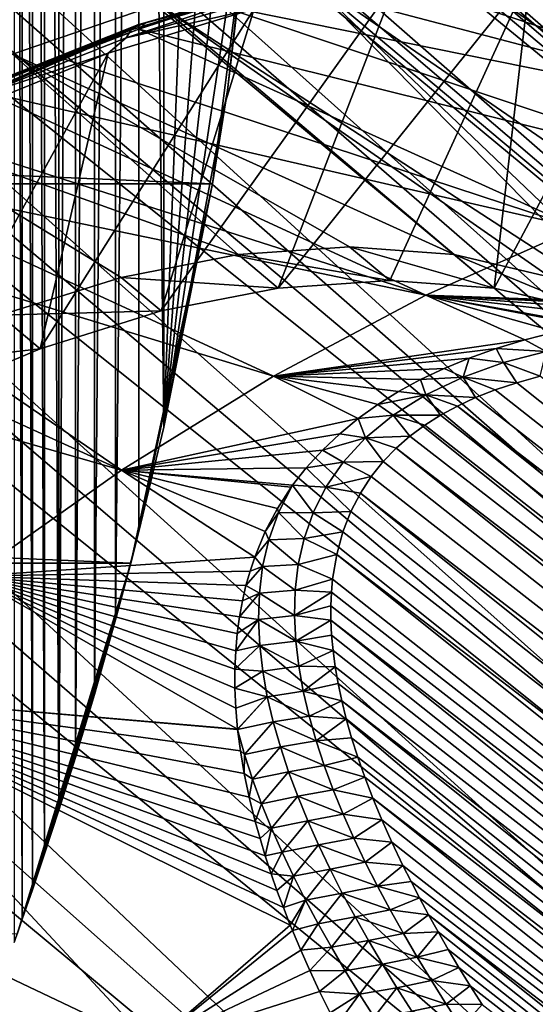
# Model space of a CAD drawing. Header units: metres. Extents: x -82 to 82, y -313 to 40.
# Tile 345 of 405: x 37.74 to 42.25, y -13.94 to -5.32. Entities that reach past the tile are written whole.
import ezdxf

# ---------------------------------------------------------------- set-up
doc = ezdxf.new("R2010")
doc.units = ezdxf.units.M
doc.layers.add('solid_505278_SW0001_CCC', color=7, linetype='CONTINUOUS')

msp = doc.modelspace()

# ---------------------------------------------------------------- linework, layer by layer
at = {"layer": 'solid_505278_SW0001_CCC'}
for points in [[(37.689121, 13.39889, -275.372955), (37.688934, -13.399416, -275.372437), (37.760895, -13.195253, -275.548218)], [(37.689121, 13.39889, -275.372955), (37.760895, -13.195253, -275.548218), (37.76104, 13.194847, -275.548523)], [(37.76104, 13.194847, -275.548523), (37.760895, -13.195253, -275.548218), (37.849483, -12.938962, -275.729767)], [(37.76104, 13.194847, -275.548523), (37.849483, -12.938962, -275.729767), (37.849556, 12.938745, -275.729919)], [(37.849556, 12.938745, -275.729919), (37.849483, -12.938962, -275.729767), (37.955765, -12.623783, -275.914185)], [(37.849556, 12.938745, -275.729919), (37.955765, -12.623783, -275.914185), (37.955776, 12.623744, -275.914215)], [(37.955776, 12.623744, -275.914215), (37.955765, -12.623783, -275.914185), (38.081013, -12.240769, -276.09903)], [(37.955776, 12.623744, -275.914215), (38.081013, -12.240769, -276.09903), (38.080963, 12.240931, -276.098969)], [(38.080963, 12.240931, -276.098969), (38.081013, -12.240769, -276.09903), (38.226086, 11.779909, -276.281433)], [(24.394852, 11.828752, 22.155525), (24.395313, 11.838113, 22.609262), (46.085339, -6.391057, 41.571404)], [(24.410315, 11.79554, 21.744139), (24.394852, 11.828752, 22.155525), (46.085339, -6.391057, 41.571404)], [(24.395313, 11.838113, 22.609262), (24.414707, 11.819185, 23.116474), (46.085339, -6.391057, 41.571404)], [(24.414707, 11.819185, 23.116474), (24.457344, 11.765347, 23.691967), (46.085339, -6.391057, 41.571404)], [(24.410315, 11.79554, 21.744139), (46.085339, -6.391057, 41.571404), (46.701576, -7.144948, 40.205154)], [(24.439697, 11.741335, 21.366631), (24.410315, 11.79554, 21.744139), (46.701576, -7.144948, 40.205154)], [(24.481678, 11.667856, 21.016287), (24.439697, 11.741335, 21.366631), (46.701576, -7.144948, 40.205154)], [(24.457344, 11.765347, 23.691967), (45.347614, -5.772033, 42.946751), (46.085339, -6.391057, 41.571404)], [(24.457344, 11.765347, 23.691967), (24.52927, 11.666902, 24.35533), (45.347614, -5.772033, 42.946751)], [(38.226086, 11.779909, -276.281433), (38.081013, -12.240769, -276.09903), (38.226181, -11.779599, -276.281555)], [(38.226086, 11.779909, -276.281433), (38.226181, -11.779599, -276.281555), (38.391476, 11.229179, -276.458557)], [(24.535494, 11.575875, 20.687429), (24.481678, 11.667856, 21.016287), (46.701576, -7.144948, 40.205154)], [(24.52927, 11.666902, 24.35533), (24.578323, 11.597232, 24.726034), (45.347614, -5.772033, 42.946751)], [(24.60091, 11.465295, 20.375366), (24.535494, 11.575875, 20.687429), (46.701576, -7.144948, 40.205154)], [(24.578323, 11.597232, 24.726034), (24.637506, 11.511533, 25.12558), (45.347614, -5.772033, 42.946751)], [(24.67816, 11.335218, 20.0762), (24.60091, 11.465295, 20.375366), (46.701576, -7.144948, 40.205154)], [(24.637506, 11.511533, 25.12558), (24.707153, 11.408542, 25.554943), (45.347614, -5.772033, 42.946751)], [(24.707153, 11.408542, 25.554943), (24.788658, 11.285902, 26.016899), (45.347614, -5.772033, 42.946751)], [(24.767889, 11.183995, 19.78668), (24.67816, 11.335218, 20.0762), (46.701576, -7.144948, 40.205154)], [(24.788658, 11.285902, 26.016899), (44.498169, -5.296072, 44.312996), (45.347614, -5.772033, 42.946751)], [(38.391476, 11.229179, -276.458557), (38.226181, -11.779599, -276.281555), (38.39159, -11.228794, -276.458679)], [(38.391476, 11.229179, -276.458557), (38.39159, -11.228794, -276.458679), (38.576771, 10.575106, -276.627014)], [(24.767889, 11.183995, 19.78668), (46.701576, -7.144948, 40.205154), (47.189945, -8.025766, 38.862278)], [(24.871145, 11.009154, 19.503977), (24.767889, 11.183995, 19.78668), (47.189945, -8.025766, 38.862278)], [(24.989439, 10.807234, 19.225573), (24.871145, 11.009154, 19.503977), (47.189945, -8.025766, 38.862278)], [(25.124756, 10.573668, 18.949318), (24.989439, 10.807234, 19.225573), (47.189945, -8.025766, 38.862278)], [(25.279581, 10.30255, 18.673386), (25.124756, 10.573668, 18.949318), (47.189945, -8.025766, 38.862278)], [(38.576771, 10.575106, -276.627014), (38.39159, -11.228794, -276.458679), (38.576862, -10.574772, -276.627075)], [(38.576771, 10.575106, -276.627014), (38.576862, -10.574772, -276.627075), (38.780602, 9.801269, -276.78302)], [(25.279581, 10.30255, 18.673386), (47.189945, -8.025766, 38.862278), (47.544315, -9.022715, 37.559395)], [(25.456774, 9.98657, 18.396349), (25.279581, 10.30255, 18.673386), (47.544315, -9.022715, 37.559395)], [(25.659595, 9.616619, 18.117189), (25.456774, 9.98657, 18.396349), (47.544315, -9.022715, 37.559395)], [(38.780602, 9.801269, -276.78302), (38.576862, -10.574772, -276.627075), (38.780647, -9.801088, -276.783051)], [(38.780602, 9.801269, -276.78302), (38.780647, -9.801088, -276.783051), (39, -8.888194, -276.922638)], [(38.780602, 9.801269, -276.78302), (39, -8.888194, -276.922638), (39, 8.888194, -276.922638)], [(25.891617, 9.181572, 17.835571), (25.659595, 9.616619, 18.117189), (47.544315, -9.022715, 37.559395)], [(26.15575, 8.669367, 17.552582), (25.891617, 9.181572, 17.835571), (47.544315, -9.022715, 37.559395)], [(39, 8.888194, -276.922638), (39, -8.888194, -276.922638), (39.556194, 5.942004, -277.243774)], [(26.15575, 8.669367, 17.552582), (47.544315, -9.022715, 37.559395), (47.760555, -10.123828, 36.312004)], [(26.300962, 8.379543, 17.411055), (26.15575, 8.669367, 17.552582), (47.760555, -10.123828, 36.312004)], [(26.454424, 8.065916, 17.269989), (26.300962, 8.379543, 17.411055), (47.760555, -10.123828, 36.312004)], [(26.985798, 6.921721, 16.846071), (26.454424, 8.065916, 17.269989), (47.760555, -10.123828, 36.312004)], [(26.985798, 6.921721, 16.846071), (47.760555, -10.123828, 36.312004), (47.836273, -11.31734, 35.13353)], [(27.283859, 6.233441, 16.643774), (26.985798, 6.921721, 16.846071), (47.836273, -11.31734, 35.13353)], [(27.595715, 5.468932, 16.453922), (27.283859, 6.233441, 16.643774), (47.836273, -11.31734, 35.13353)], [(39.556194, 5.942004, -277.243774), (39, -8.888194, -276.922638), (39.889149, 2.975879, -277.436005)], [(27.595715, 5.468932, 16.453922), (47.836273, -11.31734, 35.13353), (47.770496, -12.587506, 34.039482)], [(27.911987, 4.637062, 16.281347), (27.595715, 5.468932, 16.453922), (47.770496, -12.587506, 34.039482)], [(28.222618, 3.750294, 16.129787), (27.911987, 4.637062, 16.281347), (47.770496, -12.587506, 34.039482)], [(28.222618, 3.750294, 16.129787), (47.770496, -12.587506, 34.039482), (47.563908, -13.921329, 33.041054)], [(28.51807, 2.823175, 16.001656), (28.222618, 3.750294, 16.129787), (47.563908, -13.921329, 33.041054)], [(39.889149, 2.975879, -277.436005), (39, -8.888194, -276.922638), (40, -0.000021, -277.5)], [(28.79056, 1.869739, 15.897965), (28.51807, 2.823175, 16.001656), (47.563908, -13.921329, 33.041054)], [(28.250917, 2.587697, 42.451839), (37.674995, -5.623546, 51.4771), (38.952679, -5.188478, 50.478672)], [(29.034403, 0.902156, 15.818645), (28.79056, 1.869739, 15.897965), (47.563908, -13.921329, 33.041054)], [(29.034403, 0.902156, 15.818645), (47.563908, -13.921329, 33.041054), (47.219147, -15.301506, 32.15123)], [(29.245899, -0.069773, 15.762937), (29.034403, 0.902156, 15.818645), (47.219147, -15.301506, 32.15123)], [(29.422947, -1.03851, 15.729739), (29.245899, -0.069773, 15.762937), (47.219147, -15.301506, 32.15123)], [(40, -0.000021, -277.5), (39, -8.888194, -276.922638), (39.889145, -2.975907, -277.436005)], [(29.422947, -1.03851, 15.729739), (47.219147, -15.301506, 32.15123), (46.740112, -16.712803, 31.379744)], [(29.564625, -1.998411, 15.717842), (29.422947, -1.03851, 15.729739), (46.740112, -16.712803, 31.379744)], [(29.670839, -2.945314, 15.726066), (29.564625, -1.998411, 15.717842), (46.740112, -16.712803, 31.379744)], [(29.670839, -2.945314, 15.726066), (46.740112, -16.712803, 31.379744), (46.132221, -18.138931, 30.735613)], [(29.742064, -3.876193, 15.753331), (29.670839, -2.945314, 15.726066), (46.132221, -18.138931, 30.735613)], [(39.889145, -2.975907, -277.436005), (39, -8.888194, -276.922638), (39.556194, -5.942018, -277.243774)], [(39.889145, -2.975907, -277.436005), (39.556194, -5.942018, -277.243774), (39.855892, -3.392345, -279.5)], [(39.424614, -6.760169, -279.5), (-39.424614, -6.760169, -279.5), (-39.855892, -3.392345, -279.5)], [(39.855892, -3.392345, -279.5), (39.424614, -6.760169, -279.5), (-39.855892, -3.392345, -279.5)], [(39.556194, -5.942018, -277.243774), (39.424614, -6.760169, -279.5), (39.855892, -3.392345, -279.5)], [(29.779133, -4.78892, 15.798698), (29.742064, -3.876193, 15.753331), (46.132221, -18.138931, 30.735613)], [(46.435051, -6.148829, 54.326317), (41.984909, -4.707827, 49.124599), (41.370056, -4.768087, 49.741943)], [(41.984909, -4.707827, 49.124599), (47.619549, -6.081614, 53.092152), (42.58313, -4.68772, 48.488586)], [(46.435051, -6.148829, 54.326317), (47.619549, -6.081614, 53.092152), (41.984909, -4.707827, 49.124599)], [(29.779133, -4.78892, 15.798698), (46.132221, -18.138931, 30.735613), (45.403316, -19.561682, 30.226973)], [(29.78311, -5.681988, 15.861376), (29.779133, -4.78892, 15.798698), (45.403316, -19.561682, 30.226973)], [(47.760555, -10.123828, 36.312004), (41.380653, -4.770455, 48.206146), (40.192127, -4.903139, 49.384624)], [(46.435051, -6.148829, 54.326317), (41.370056, -4.768087, 49.741943), (40.740379, -4.868325, 50.33881)], [(47.544315, -9.022715, 37.559395), (42.50259, -4.792206, 46.958755), (41.380653, -4.770455, 48.206146)], [(47.760555, -10.123828, 36.312004), (47.544315, -9.022715, 37.559395), (41.380653, -4.770455, 48.206146)], [(43.13728, -7.906466, 43.405514), (40.192127, -4.903139, 49.384624), (38.952679, -5.188478, 50.478672)], [(45.199207, -6.349902, 55.493782), (40.740379, -4.868325, 50.33881), (40.097721, -5.008245, 50.913445)], [(47.836273, -11.31734, 35.13353), (47.760555, -10.123828, 36.312004), (40.192127, -4.903139, 49.384624)], [(43.802738, -8.362251, 42.259075), (47.836273, -11.31734, 35.13353), (40.192127, -4.903139, 49.384624)], [(43.13728, -7.906466, 43.405514), (43.802738, -8.362251, 42.259075), (40.192127, -4.903139, 49.384624)], [(45.199207, -6.349902, 55.493782), (46.435051, -6.148829, 54.326317), (40.740379, -4.868325, 50.33881)], [(40.105293, -4.97975, 50.750183), (40.030926, -4.999859, 50.65971), (38.771862, -5.368125, 51.699089)], [(38.839935, -5.349856, 51.794758), (40.105293, -4.97975, 50.750183), (38.771862, -5.368125, 51.699089)], [(38.839935, -5.349856, 51.794758), (40.097721, -5.008245, 50.913445), (40.105293, -4.97975, 50.750183)], [(38.976078, -7.872189, 48.963791), (39.78997, -5.228667, 50.500114), (41.026764, -4.995084, 49.361458)], [(39.999779, -7.6723, 48.027336), (38.976078, -7.872189, 48.963791), (41.026764, -4.995084, 49.361458)], [(39.999779, -7.6723, 48.027336), (41.026764, -4.995084, 49.361458), (42.205612, -4.91693, 48.143513)], [(40.974705, -7.605202, 47.022339), (39.999779, -7.6723, 48.027336), (42.205612, -4.91693, 48.143513)], [(41.888557, -7.671746, 45.961468), (40.974705, -7.605202, 47.022339), (42.205612, -4.91693, 48.143513)], [(41.888557, -7.671746, 45.961468), (42.205612, -4.91693, 48.143513), (43.313, -4.995083, 46.86026)], [(42.729824, -7.871087, 44.858109), (41.888557, -7.671746, 45.961468), (43.313, -4.995083, 46.86026)], [(39.965511, -5.046588, 50.572201), (39.912739, -5.117299, 50.492603), (38.670189, -5.480736, 51.518353)], [(38.714191, -5.412589, 51.605186), (39.965511, -5.046588, 50.572201), (38.670189, -5.480736, 51.518353)], [(40.030926, -4.999859, 50.65971), (39.965511, -5.046588, 50.572201), (38.714191, -5.412589, 51.605186)], [(38.771862, -5.368125, 51.699089), (40.030926, -4.999859, 50.65971), (38.714191, -5.412589, 51.605186)], [(38.839935, -5.349856, 51.794758), (39.443974, -5.187439, 51.464165), (40.097721, -5.008245, 50.913445)], [(45.199207, -6.349902, 55.493782), (40.097721, -5.008245, 50.913445), (39.443974, -5.187439, 51.464165)], [(38.670189, -5.480736, 51.518353), (39.912739, -5.117299, 50.492603), (39.78997, -5.228667, 50.500114)], [(41.537888, -7.377484, 45.640892), (38.952679, -5.188478, 50.478672), (37.674995, -5.623546, 51.4771)], [(37.916443, -8.202356, 49.819962), (38.510399, -5.614853, 51.545479), (39.78997, -5.228667, 50.500114)], [(38.976078, -7.872189, 48.963791), (37.916443, -8.202356, 49.819962), (39.78997, -5.228667, 50.500114)], [(38.670189, -5.480736, 51.518353), (39.78997, -5.228667, 50.500114), (38.510399, -5.614853, 51.545479)], [(43.922554, -6.683116, 56.584579), (39.443974, -5.187439, 51.464165), (38.781048, -5.40538, 51.989349)], [(38.839935, -5.349856, 51.794758), (38.781048, -5.40538, 51.989349), (39.443974, -5.187439, 51.464165)], [(42.379162, -7.576831, 44.537514), (43.13728, -7.906466, 43.405514), (38.952679, -5.188478, 50.478672)], [(41.537888, -7.377484, 45.640892), (42.379162, -7.576831, 44.537514), (38.952679, -5.188478, 50.478672)], [(43.922554, -6.683116, 56.584579), (45.199207, -6.349902, 55.493782), (39.443974, -5.187439, 51.464165)], [(38.714191, -5.412589, 51.605186), (38.670189, -5.480736, 51.518353), (37.399776, -5.98396, 52.446259)], [(37.434818, -5.919363, 52.539639), (38.714191, -5.412589, 51.605186), (37.399776, -5.98396, 52.446259)], [(38.771862, -5.368125, 51.699089), (38.714191, -5.412589, 51.605186), (37.434818, -5.919363, 52.539639)], [(37.484566, -5.878037, 52.639324), (38.771862, -5.368125, 51.699089), (37.434818, -5.919363, 52.539639)], [(38.839935, -5.349856, 51.794758), (38.771862, -5.368125, 51.699089), (37.484566, -5.878037, 52.639324)], [(37.546211, -5.862316, 52.739693), (38.839935, -5.349856, 51.794758), (37.484566, -5.878037, 52.639324)], [(37.546211, -5.862316, 52.739693), (38.781048, -5.40538, 51.989349), (38.839935, -5.349856, 51.794758)], [(37.546211, -5.862316, 52.739693), (38.110893, -5.661429, 52.487465), (38.781048, -5.40538, 51.989349)], [(42.61599, -7.14563, 57.589409), (38.781048, -5.40538, 51.989349), (38.110893, -5.661429, 52.487465)], [(42.61599, -7.14563, 57.589409), (43.922554, -6.683116, 56.584579), (38.781048, -5.40538, 51.989349)], [(37.399776, -5.98396, 52.446259), (38.670189, -5.480736, 51.518353), (38.510399, -5.614853, 51.545479)], [(29.755178, -6.554487, 15.940724), (29.78311, -5.681988, 15.861376), (45.403316, -19.561682, 30.226973)], [(39.64909, -7.378033, 47.706776), (37.674995, -5.623546, 51.4771), (36.375652, -6.202733, 52.36692)], [(36.834164, -8.658667, 50.585114), (37.202637, -6.14918, 52.485695), (38.510399, -5.614853, 51.545479)], [(37.916443, -8.202356, 49.819962), (36.834164, -8.658667, 50.585114), (38.510399, -5.614853, 51.545479)], [(37.399776, -5.98396, 52.446259), (38.510399, -5.614853, 51.545479), (37.202637, -6.14918, 52.485695)], [(42.61599, -7.14563, 57.589409), (38.110893, -5.661429, 52.487465), (37.435471, -5.954834, 52.95705)], [(37.546211, -5.862316, 52.739693), (37.435471, -5.954834, 52.95705), (38.110893, -5.661429, 52.487465)], [(40.62402, -7.310936, 46.701775), (41.537888, -7.377484, 45.640892), (37.674995, -5.623546, 51.4771)], [(39.64909, -7.378033, 47.706776), (40.62402, -7.310936, 46.701775), (37.674995, -5.623546, 51.4771)], [(39.556194, -5.942018, -277.243774), (39, -8.888194, -276.922638), (39.424614, -6.760169, -279.5)], [(41.290657, -7.733496, 58.499695), (37.435471, -5.954834, 52.95705), (36.756763, -6.284736, 53.396721)], [(41.290657, -7.733496, 58.499695), (42.61599, -7.14563, 57.589409), (37.435471, -5.954834, 52.95705)], [(38.625401, -7.577919, 48.643223), (39.64909, -7.378033, 47.706776), (36.375652, -6.202733, 52.36692)], [(37.565765, -7.908086, 49.499397), (38.625401, -7.577919, 48.643223), (36.375652, -6.202733, 52.36692)], [(41.290657, -7.733496, 58.499695), (36.756763, -6.284736, 53.396721), (36.076763, -6.650167, 53.805195)], [(29.696596, -7.405655, 16.03624), (29.755178, -6.554487, 15.940724), (44.560768, -20.966619, 29.859011)], [(29.755178, -6.554487, 15.940724), (45.403316, -19.561682, 30.226973), (44.560768, -20.966619, 29.859011)], [(39.957867, -8.4417, 59.307674), (36.076763, -6.650167, 53.805195), (35.397465, -7.050054, 54.181271)], [(39.957867, -8.4417, 59.307674), (41.290657, -7.733496, 58.499695), (36.076763, -6.650167, 53.805195)], [(38.70929, -10.079229, -279.5), (-38.70929, -10.079229, -279.5), (-39.424614, -6.760169, -279.5)], [(39.424614, -6.760169, -279.5), (38.70929, -10.079229, -279.5), (-39.424614, -6.760169, -279.5)], [(38.780647, -9.801088, -276.783051), (38.70929, -10.079229, -279.5), (39.424614, -6.760169, -279.5)], [(39, -8.888194, -276.922638), (38.780647, -9.801088, -276.783051), (39.424614, -6.760169, -279.5)], [(38.628986, -9.264199, 60.006451), (35.397465, -7.050054, 54.181271), (34.72086, -7.483225, 54.523846)], [(38.628986, -9.264199, 60.006451), (39.957867, -8.4417, 59.307674), (35.397465, -7.050054, 54.181271)], [(44.194042, -7.837976, 59.541061), (42.61599, -7.14563, 57.589409), (41.290657, -7.733496, 58.499695)], [(39.64909, -7.378033, 47.706776), (40.974705, -7.605202, 47.022339), (40.62402, -7.310936, 46.701775)], [(40.62402, -7.310936, 46.701775), (40.974705, -7.605202, 47.022339), (41.888557, -7.671746, 45.961468)], [(40.62402, -7.310936, 46.701775), (41.888557, -7.671746, 45.961468), (41.537888, -7.377484, 45.640892)], [(29.608728, -8.233822, 16.147308), (29.696596, -7.405655, 16.03624), (44.560768, -20.966619, 29.859011)], [(38.625401, -7.577919, 48.643223), (39.999779, -7.6723, 48.027336), (39.64909, -7.378033, 47.706776)], [(39.64909, -7.378033, 47.706776), (39.999779, -7.6723, 48.027336), (40.974705, -7.605202, 47.022339)], [(41.537888, -7.377484, 45.640892), (41.888557, -7.671746, 45.961468), (42.729824, -7.871087, 44.858109)], [(41.537888, -7.377484, 45.640892), (42.729824, -7.871087, 44.858109), (42.379162, -7.576831, 44.537514)], [(38.628986, -9.264199, 60.006451), (34.72086, -7.483225, 54.523846), (34.048935, -7.948409, 54.831913)], [(37.565765, -7.908086, 49.499397), (38.976078, -7.872189, 48.963791), (38.625401, -7.577919, 48.643223)], [(38.625401, -7.577919, 48.643223), (38.976078, -7.872189, 48.963791), (39.999779, -7.6723, 48.027336)], [(42.156956, -8.124317, 59.60239), (41.290657, -7.733496, 58.499695), (39.957867, -8.4417, 59.307674)], [(43.979908, -7.84729, 59.518757), (44.194042, -7.837976, 59.541061), (41.290657, -7.733496, 58.499695)], [(43.775288, -7.859947, 59.502659), (43.979908, -7.84729, 59.518757), (41.290657, -7.733496, 58.499695)], [(43.393017, -7.894035, 59.486881), (43.775288, -7.859947, 59.502659), (41.290657, -7.733496, 58.499695)], [(43.043568, -7.938693, 59.49115), (43.393017, -7.894035, 59.486881), (41.290657, -7.733496, 58.499695)], [(42.723591, -7.992588, 59.513145), (43.043568, -7.938693, 59.49115), (41.290657, -7.733496, 58.499695)], [(42.683903, -8.000174, 59.517086), (42.723591, -7.992588, 59.513145), (41.290657, -7.733496, 58.499695)], [(42.429203, -8.054674, 59.550713), (42.683903, -8.000174, 59.517086), (41.290657, -7.733496, 58.499695)], [(42.156956, -8.124317, 59.60239), (42.429203, -8.054674, 59.550713), (41.290657, -7.733496, 58.499695)], [(36.483467, -8.364405, 50.264565), (37.916443, -8.202356, 49.819962), (37.565765, -7.908086, 49.499397)], [(37.565765, -7.908086, 49.499397), (37.916443, -8.202356, 49.819962), (38.976078, -7.872189, 48.963791)], [(37.315357, -10.193976, 60.590061), (38.628986, -9.264199, 60.006451), (34.048935, -7.948409, 54.831913)], [(42.343822, -8.225795, 59.82402), (42.429203, -8.054674, 59.550713), (42.156956, -8.124317, 59.60239)], [(41.904495, -8.201108, 59.66729), (42.156956, -8.124317, 59.60239), (39.957867, -8.4417, 59.307674)], [(42.343822, -8.225795, 59.82402), (42.156956, -8.124317, 59.60239), (41.904495, -8.201108, 59.66729)], [(29.49267, -9.03963, 16.273617), (29.608728, -8.233822, 16.147308), (44.560768, -20.966619, 29.859011)], [(36.483467, -8.364405, 50.264565), (36.834164, -8.658667, 50.585114), (37.916443, -8.202356, 49.819962)], [(41.669716, -8.284739, 59.744614), (41.904495, -8.201108, 59.66729), (39.957867, -8.4417, 59.307674)], [(41.97073, -8.323806, 59.89452), (41.904495, -8.201108, 59.66729), (41.669716, -8.284739, 59.744614)], [(41.97073, -8.323806, 59.89452), (42.343822, -8.225795, 59.82402), (41.904495, -8.201108, 59.66729)], [(41.97073, -8.323806, 59.89452), (42.290268, -8.443016, 60.088959), (42.343822, -8.225795, 59.82402)], [(41.450245, -8.375344, 59.834156), (41.669716, -8.284739, 59.744614), (39.957867, -8.4417, 59.307674)], [(41.616219, -8.450315, 60.008987), (41.669716, -8.284739, 59.744614), (41.450245, -8.375344, 59.834156)], [(41.616219, -8.450315, 60.008987), (41.97073, -8.323806, 59.89452), (41.669716, -8.284739, 59.744614)], [(41.616219, -8.450315, 60.008987), (42.084999, -8.49941, 60.133148), (41.97073, -8.323806, 59.89452)], [(41.97073, -8.323806, 59.89452), (42.084999, -8.49941, 60.133148), (42.290268, -8.443016, 60.088959)], [(40.698685, -8.813736, 60.318764), (39.957867, -8.4417, 59.307674), (38.628986, -9.264199, 60.006451)], [(41.244671, -8.473077, 59.935913), (41.450245, -8.375344, 59.834156), (39.957867, -8.4417, 59.307674)], [(41.051598, -8.57814, 60.04985), (41.244671, -8.473077, 59.935913), (39.957867, -8.4417, 59.307674)], [(40.869892, -8.69146, 60.177212), (41.051598, -8.57814, 60.04985), (39.957867, -8.4417, 59.307674)], [(40.698685, -8.813736, 60.318764), (40.869892, -8.69146, 60.177212), (39.957867, -8.4417, 59.307674)], [(41.616219, -8.450315, 60.008987), (41.450245, -8.375344, 59.834156), (41.244671, -8.473077, 59.935913)], [(63.763363, -25.787863, 80.749901), (42.290268, -8.443016, 60.088959), (42.084999, -8.49941, 60.133148)], [(41.290535, -8.60498, 60.169025), (41.244671, -8.473077, 59.935913), (41.051598, -8.57814, 60.04985)], [(41.290535, -8.60498, 60.169025), (41.616219, -8.450315, 60.008987), (41.244671, -8.473077, 59.935913)], [(41.290535, -8.60498, 60.169025), (41.725494, -8.629589, 60.254292), (41.616219, -8.450315, 60.008987)], [(41.616219, -8.450315, 60.008987), (41.725494, -8.629589, 60.254292), (41.897739, -8.561568, 60.188381)], [(41.616219, -8.450315, 60.008987), (41.897739, -8.561568, 60.188381), (42.084999, -8.49941, 60.133148)], [(63.763363, -25.787863, 80.749901), (42.084999, -8.49941, 60.133148), (41.897739, -8.561568, 60.188381)], [(41.290535, -8.60498, 60.169025), (41.051598, -8.57814, 60.04985), (40.869892, -8.69146, 60.177212)], [(41.004055, -8.784545, 60.371944), (41.290535, -8.60498, 60.169025), (40.869892, -8.69146, 60.177212)], [(41.004055, -8.784545, 60.371944), (41.418701, -8.784005, 60.417973), (41.290535, -8.60498, 60.169025)], [(41.290535, -8.60498, 60.169025), (41.418701, -8.784005, 60.417973), (41.566387, -8.703654, 60.330791)], [(41.290535, -8.60498, 60.169025), (41.566387, -8.703654, 60.330791), (41.725494, -8.629589, 60.254292)], [(63.763363, -25.787863, 80.749901), (41.897739, -8.561568, 60.188381), (41.725494, -8.629589, 60.254292)], [(41.004055, -8.784545, 60.371944), (40.869892, -8.69146, 60.177212), (40.698685, -8.813736, 60.318764)], [(63.763363, -25.787863, 80.749901), (41.725494, -8.629589, 60.254292), (41.566387, -8.703654, 60.330791)], [(40.762577, -8.983396, 60.61079), (41.004055, -8.784545, 60.371944), (40.698685, -8.813736, 60.318764)], [(40.762577, -8.983396, 60.61079), (41.151489, -8.967829, 60.629192), (41.004055, -8.784545, 60.371944)], [(41.004055, -8.784545, 60.371944), (41.280724, -8.871709, 60.517006), (41.418701, -8.784005, 60.417973)], [(41.004055, -8.784545, 60.371944), (41.151489, -8.967829, 60.629192), (41.280724, -8.871709, 60.517006)], [(63.232021, -26.098383, 81.068047), (41.418701, -8.784005, 60.417973), (41.280724, -8.871709, 60.517006)], [(63.232021, -26.098383, 81.068047), (41.566387, -8.703654, 60.330791), (41.418701, -8.784005, 60.417973)], [(63.232021, -26.098383, 81.068047), (63.763363, -25.787863, 80.749901), (41.566387, -8.703654, 60.330791)], [(40.537334, -8.945748, 60.475368), (40.698685, -8.813736, 60.318764), (38.628986, -9.264199, 60.006451)], [(40.762577, -8.983396, 60.61079), (40.698685, -8.813736, 60.318764), (40.537334, -8.945748, 60.475368)], [(63.232021, -26.098383, 81.068047), (41.280724, -8.871709, 60.517006), (41.151489, -8.967829, 60.629192)], [(40.385963, -9.08885, 60.649086), (40.537334, -8.945748, 60.475368), (38.628986, -9.264199, 60.006451)], [(40.762577, -8.983396, 60.61079), (40.537334, -8.945748, 60.475368), (40.385963, -9.08885, 60.649086)], [(29.349354, -9.825339, 16.415529), (29.49267, -9.03963, 16.273617), (43.615726, -22.335091, 29.636663)], [(29.49267, -9.03963, 16.273617), (44.560768, -20.966619, 29.859011), (43.615726, -22.335091, 29.636663)], [(40.567902, -9.195338, 60.876881), (40.762577, -8.983396, 60.61079), (40.385963, -9.08885, 60.649086)], [(40.567902, -9.195338, 60.876881), (40.917397, -9.190234, 60.899693), (40.762577, -8.983396, 60.61079)], [(40.762577, -8.983396, 60.61079), (41.030392, -9.073459, 60.756012), (41.151489, -8.967829, 60.629192)], [(40.762577, -8.983396, 60.61079), (40.917397, -9.190234, 60.899693), (41.030392, -9.073459, 60.756012)], [(63.232021, -26.098383, 81.068047), (41.151489, -8.967829, 60.629192), (41.030392, -9.073459, 60.756012)], [(40.244587, -9.244469, 60.841888), (40.385963, -9.08885, 60.649086), (38.628986, -9.264199, 60.006451)], [(40.567902, -9.195338, 60.876881), (40.385963, -9.08885, 60.649086), (40.244587, -9.244469, 60.841888)], [(62.684875, -26.376726, 81.389297), (41.030392, -9.073459, 60.756012), (40.917397, -9.190234, 60.899693)], [(62.684875, -26.376726, 81.389297), (63.232021, -26.098383, 81.068047), (41.030392, -9.073459, 60.756012)], [(40.416756, -9.415184, 61.162045), (40.567902, -9.195338, 60.876881), (40.244587, -9.244469, 60.841888)], [(40.416756, -9.415184, 61.162045), (40.812897, -9.32039, 61.063339), (40.567902, -9.195338, 60.876881)], [(40.567902, -9.195338, 60.876881), (40.812897, -9.32039, 61.063339), (40.917397, -9.190234, 60.899693)], [(62.684875, -26.376726, 81.389297), (40.917397, -9.190234, 60.899693), (40.812897, -9.32039, 61.063339)], [(39.793556, -10.027451, 61.854549), (38.628986, -9.264199, 60.006451), (37.315357, -10.193976, 60.590061)], [(40.125324, -9.397486, 61.034653), (40.244587, -9.244469, 60.841888), (38.628986, -9.264199, 60.006451)], [(40.11356, -9.41403, 61.055702), (40.125324, -9.397486, 61.034653), (38.628986, -9.264199, 60.006451)], [(39.993637, -9.59936, 61.293156), (40.11356, -9.41403, 61.055702), (38.628986, -9.264199, 60.006451)], [(39.88641, -9.803128, 61.558414), (39.993637, -9.59936, 61.293156), (38.628986, -9.264199, 60.006451)], [(39.793556, -10.027451, 61.854549), (39.88641, -9.803128, 61.558414), (38.628986, -9.264199, 60.006451)], [(40.416756, -9.415184, 61.162045), (40.244587, -9.244469, 60.841888), (40.125324, -9.397486, 61.034653)], [(40.416756, -9.415184, 61.162045), (40.718044, -9.465356, 61.249176), (40.812897, -9.32039, 61.063339)], [(62.684875, -26.376726, 81.389297), (40.812897, -9.32039, 61.063339), (40.718044, -9.465356, 61.249176)], [(40.003006, -9.636216, 61.356415), (40.11356, -9.41403, 61.055702), (39.993637, -9.59936, 61.293156)], [(40.003006, -9.636216, 61.356415), (40.125324, -9.397486, 61.034653), (40.11356, -9.41403, 61.055702)], [(40.304489, -9.638963, 61.459599), (40.125324, -9.397486, 61.034653), (40.003006, -9.636216, 61.356415)], [(40.304489, -9.638963, 61.459599), (40.416756, -9.415184, 61.162045), (40.125324, -9.397486, 61.034653)], [(40.304489, -9.638963, 61.459599), (40.634369, -9.626533, 61.459438), (40.416756, -9.415184, 61.162045)], [(40.416756, -9.415184, 61.162045), (40.634369, -9.626533, 61.459438), (40.718044, -9.465356, 61.249176)], [(62.122288, -26.622683, 81.713455), (40.718044, -9.465356, 61.249176), (40.634369, -9.626533, 61.459438)], [(62.122288, -26.622683, 81.713455), (62.684875, -26.376726, 81.389297), (40.718044, -9.465356, 61.249176)], [(40.003006, -9.636216, 61.356415), (39.993637, -9.59936, 61.293156), (39.88641, -9.803128, 61.558414)], [(39.917862, -9.873602, 61.682938), (40.003006, -9.636216, 61.356415), (39.88641, -9.803128, 61.558414)], [(40.225559, -9.864412, 61.765171), (40.003006, -9.636216, 61.356415), (39.917862, -9.873602, 61.682938)], [(40.225559, -9.864412, 61.765171), (40.304489, -9.638963, 61.459599), (40.003006, -9.636216, 61.356415)], [(40.225559, -9.864412, 61.765171), (40.564552, -9.805313, 61.696323), (40.304489, -9.638963, 61.459599)], [(40.304489, -9.638963, 61.459599), (40.564552, -9.805313, 61.696323), (40.634369, -9.626533, 61.459438)], [(62.122288, -26.622683, 81.713455), (40.634369, -9.626533, 61.459438), (40.564552, -9.805313, 61.696323)], [(38.780647, -9.801088, -276.783051), (38.576862, -10.574772, -276.627075), (38.70929, -10.079229, -279.5)], [(39.917862, -9.873602, 61.682938), (39.88641, -9.803128, 61.558414), (39.793556, -10.027451, 61.854549)], [(40.225559, -9.864412, 61.765171), (40.510757, -10.002317, 61.961037), (40.564552, -9.805313, 61.696323)], [(62.122288, -26.622683, 81.713455), (40.564552, -9.805313, 61.696323), (40.510757, -10.002317, 61.961037)], [(29.179934, -10.591097, 16.573309), (29.349354, -9.825339, 16.415529), (43.615726, -22.335091, 29.636663)], [(39.863209, -10.108848, 62.011642), (39.917862, -9.873602, 61.682938), (39.793556, -10.027451, 61.854549)], [(40.174828, -10.089873, 62.075394), (39.917862, -9.873602, 61.682938), (39.863209, -10.108848, 62.011642)], [(40.174828, -10.089873, 62.075394), (40.225559, -9.864412, 61.765171), (39.917862, -9.873602, 61.682938)], [(40.174828, -10.089873, 62.075394), (40.510757, -10.002317, 61.961037), (40.225559, -9.864412, 61.765171)], [(38.70929, -10.079229, -279.5), (37.71508, -13.325637, -279.5), (-38.70929, -10.079229, -279.5)], [(39.752953, -10.148041, 62.015141), (39.793556, -10.027451, 61.854549), (37.315357, -10.193976, 60.590061)], [(37.760895, -13.195253, -275.548218), (37.71508, -13.325637, -279.5), (38.70929, -10.079229, -279.5)], [(37.849483, -12.938962, -275.729767), (37.760895, -13.195253, -275.548218), (38.70929, -10.079229, -279.5)], [(37.955765, -12.623783, -275.914185), (37.849483, -12.938962, -275.729767), (38.70929, -10.079229, -279.5)], [(38.081013, -12.240769, -276.09903), (37.955765, -12.623783, -275.914185), (38.70929, -10.079229, -279.5)], [(38.226181, -11.779599, -276.281555), (38.081013, -12.240769, -276.09903), (38.70929, -10.079229, -279.5)], [(38.39159, -11.228794, -276.458679), (38.226181, -11.779599, -276.281555), (38.70929, -10.079229, -279.5)], [(38.576862, -10.574772, -276.627075), (38.39159, -11.228794, -276.458679), (38.70929, -10.079229, -279.5)], [(39.863209, -10.108848, 62.011642), (39.793556, -10.027451, 61.854549), (39.752953, -10.148041, 62.015141)], [(40.174828, -10.089873, 62.075394), (40.474926, -10.218101, 62.254684), (40.510757, -10.002317, 61.961037)], [(61.544224, -26.836, 82.040428), (40.510757, -10.002317, 61.961037), (40.474926, -10.218101, 62.254684)], [(61.544224, -26.836, 82.040428), (62.122288, -26.622683, 81.713455), (40.510757, -10.002317, 61.961037)], [(39.716969, -10.274643, 62.184834), (39.752953, -10.148041, 62.015141), (37.315357, -10.193976, 60.590061)], [(39.863209, -10.108848, 62.011642), (39.752953, -10.148041, 62.015141), (39.716969, -10.274643, 62.184834)], [(39.834274, -10.34164, 62.341), (39.863209, -10.108848, 62.011642), (39.716969, -10.274643, 62.184834)], [(40.148182, -10.31466, 62.388454), (39.863209, -10.108848, 62.011642), (39.834274, -10.34164, 62.341)], [(40.148182, -10.31466, 62.388454), (40.174828, -10.089873, 62.075394), (39.863209, -10.108848, 62.011642)], [(40.148182, -10.31466, 62.388454), (40.474926, -10.218101, 62.254684), (40.174828, -10.089873, 62.075394)], [(39.644188, -11.530651, 63.913181), (37.315357, -10.193976, 60.590061), (36.028183, -11.223099, 61.053532)], [(39.686317, -10.407723, 62.36454), (39.716969, -10.274643, 62.184834), (37.315357, -10.193976, 60.590061)], [(39.660416, -10.547268, 62.553707), (39.686317, -10.407723, 62.36454), (37.315357, -10.193976, 60.590061)], [(39.640522, -10.693481, 62.753139), (39.660416, -10.547268, 62.553707), (37.315357, -10.193976, 60.590061)], [(39.627251, -10.846535, 62.963234), (39.640522, -10.693481, 62.753139), (37.315357, -10.193976, 60.590061)], [(39.620113, -11.006537, 63.183659), (39.627251, -10.846535, 62.963234), (37.315357, -10.193976, 60.590061)], [(39.620468, -11.173785, 63.415409), (39.620113, -11.006537, 63.183659), (37.315357, -10.193976, 60.590061)], [(39.628548, -11.34844, 63.658623), (39.620468, -11.173785, 63.415409), (37.315357, -10.193976, 60.590061)], [(39.644188, -11.530651, 63.913181), (39.628548, -11.34844, 63.658623), (37.315357, -10.193976, 60.590061)], [(40.148182, -10.31466, 62.388454), (40.464531, -10.333251, 62.41272), (40.474926, -10.218101, 62.254684)], [(61.544224, -26.836, 82.040428), (40.474926, -10.218101, 62.254684), (40.464531, -10.333251, 62.41272)], [(39.834274, -10.34164, 62.341), (39.716969, -10.274643, 62.184834), (39.686317, -10.407723, 62.36454)], [(40.141827, -10.538234, 62.702885), (40.148182, -10.31466, 62.388454), (39.834274, -10.34164, 62.341)], [(40.141827, -10.538234, 62.702885), (40.464531, -10.333251, 62.41272), (40.148182, -10.31466, 62.388454)], [(40.141827, -10.538234, 62.702885), (40.45932, -10.453297, 62.578373), (40.464531, -10.333251, 62.41272)], [(61.544224, -26.836, 82.040428), (40.464531, -10.333251, 62.41272), (40.45932, -10.453297, 62.578373)], [(39.834274, -10.34164, 62.341), (39.686317, -10.407723, 62.36454), (39.660416, -10.547268, 62.553707)], [(39.826694, -10.57177, 62.669846), (39.834274, -10.34164, 62.341), (39.660416, -10.547268, 62.553707)], [(40.141827, -10.538234, 62.702885), (39.834274, -10.34164, 62.341), (39.826694, -10.57177, 62.669846)], [(40.141827, -10.538234, 62.702885), (40.459949, -10.578553, 62.752037), (40.45932, -10.453297, 62.578373)], [(61.544224, -26.836, 82.040428), (40.45932, -10.453297, 62.578373), (40.459949, -10.578553, 62.752037)], [(28.985502, -11.337152, 16.747337), (29.179934, -10.591097, 16.573309), (42.578362, -23.652468, 29.56222)], [(29.179934, -10.591097, 16.573309), (43.615726, -22.335091, 29.636663), (42.578362, -23.652468, 29.56222)], [(39.826694, -10.57177, 62.669846), (39.640522, -10.693481, 62.753139), (39.627251, -10.846535, 62.963234)], [(39.837418, -10.799314, 62.99765), (39.826694, -10.57177, 62.669846), (39.627251, -10.846535, 62.963234)], [(39.826694, -10.57177, 62.669846), (39.660416, -10.547268, 62.553707), (39.640522, -10.693481, 62.753139)], [(40.153011, -10.760406, 63.017876), (40.141827, -10.538234, 62.702885), (39.826694, -10.57177, 62.669846)], [(40.153011, -10.760406, 63.017876), (39.826694, -10.57177, 62.669846), (39.837418, -10.799314, 62.99765)], [(40.153011, -10.760406, 63.017876), (40.459949, -10.578553, 62.752037), (40.141827, -10.538234, 62.702885)], [(40.153011, -10.760406, 63.017876), (40.466187, -10.708843, 62.933563), (40.459949, -10.578553, 62.752037)], [(60.950951, -27.016211, 82.369904), (40.459949, -10.578553, 62.752037), (40.466187, -10.708843, 62.933563)], [(60.950951, -27.016211, 82.369904), (61.544224, -26.836, 82.040428), (40.459949, -10.578553, 62.752037)], [(40.179363, -10.981092, 63.332867), (40.153011, -10.760406, 63.017876), (39.837418, -10.799314, 62.99765)], [(40.153011, -10.760406, 63.017876), (40.478455, -10.844405, 63.123276), (40.466187, -10.708843, 62.933563)], [(40.179363, -10.981092, 63.332867), (40.478455, -10.844405, 63.123276), (40.153011, -10.760406, 63.017876)], [(60.950951, -27.016211, 82.369904), (40.466187, -10.708843, 62.933563), (40.478455, -10.844405, 63.123276)], [(48.280907, -10.763294, 36.130054), (48.305626, -11.99836, 34.969223), (41.452225, -25.700817, 29.888218)], [(44.553177, -18.229599, 33.354248), (48.280907, -10.763294, 36.130054), (41.452225, -25.700817, 29.888218)], [(39.837418, -10.799314, 62.99765), (39.627251, -10.846535, 62.963234), (39.620113, -11.006537, 63.183659)], [(39.863815, -11.024417, 63.324093), (39.837418, -10.799314, 62.99765), (39.620113, -11.006537, 63.183659)], [(40.179363, -10.981092, 63.332867), (39.837418, -10.799314, 62.99765), (39.863815, -11.024417, 63.324093)], [(40.179363, -10.981092, 63.332867), (40.497269, -10.985524, 63.321541), (40.478455, -10.844405, 63.123276)], [(60.950951, -27.016211, 82.369904), (40.478455, -10.844405, 63.123276), (40.497269, -10.985524, 63.321541)], [(39.863815, -11.024417, 63.324093), (39.620113, -11.006537, 63.183659), (39.620468, -11.173785, 63.415409)], [(39.903698, -11.247224, 63.648975), (39.863815, -11.024417, 63.324093), (39.620468, -11.173785, 63.415409)], [(40.218853, -11.200253, 63.647427), (40.179363, -10.981092, 63.332867), (39.863815, -11.024417, 63.324093)], [(40.218853, -11.200253, 63.647427), (39.863815, -11.024417, 63.324093), (39.903698, -11.247224, 63.648975)], [(40.218853, -11.200253, 63.647427), (40.497269, -10.985524, 63.321541), (40.179363, -10.981092, 63.332867)], [(40.218853, -11.200253, 63.647427), (40.522354, -11.131987, 63.528172), (40.497269, -10.985524, 63.321541)], [(60.950951, -27.016211, 82.369904), (40.497269, -10.985524, 63.321541), (40.522354, -11.131987, 63.528172)], [(39.903698, -11.247224, 63.648975), (39.620468, -11.173785, 63.415409), (39.628548, -11.34844, 63.658623)], [(40.270042, -11.417937, 63.961349), (40.218853, -11.200253, 63.647427), (39.903698, -11.247224, 63.648975)], [(40.218853, -11.200253, 63.647427), (40.554359, -11.284183, 63.743656), (40.522354, -11.131987, 63.528172)], [(40.270042, -11.417937, 63.961349), (40.554359, -11.284183, 63.743656), (40.218853, -11.200253, 63.647427)], [(60.950951, -27.016211, 82.369904), (40.522354, -11.131987, 63.528172), (40.554359, -11.284183, 63.743656)], [(38.890247, -14.296691, 66.721748), (36.028183, -11.223099, 61.053532), (34.77845, -12.342787, 61.392902)], [(39.644493, -11.533494, 63.91716), (39.644188, -11.530651, 63.913181), (36.028183, -11.223099, 61.053532)], [(39.668892, -11.720793, 64.180252), (39.644493, -11.533494, 63.91716), (36.028183, -11.223099, 61.053532)], [(39.702492, -11.919007, 64.459679), (39.668892, -11.720793, 64.180252), (36.028183, -11.223099, 61.053532)], [(39.745266, -12.125503, 64.751648), (39.702492, -11.919007, 64.459679), (36.028183, -11.223099, 61.053532)], [(39.798767, -12.340664, 65.057335), (39.745266, -12.125503, 64.751648), (36.028183, -11.223099, 61.053532)], [(39.84013, -12.488963, 65.268494), (39.798767, -12.340664, 65.057335), (36.028183, -11.223099, 61.053532)], [(39.886105, -12.641224, 65.485596), (39.84013, -12.488963, 65.268494), (36.028183, -11.223099, 61.053532)], [(39.937206, -12.797585, 65.709023), (39.886105, -12.641224, 65.485596), (36.028183, -11.223099, 61.053532)], [(39.988575, -12.943479, 65.918068), (39.937206, -12.797585, 65.709023), (36.028183, -11.223099, 61.053532)], [(40.044441, -13.092889, 66.132523), (39.988575, -12.943479, 65.918068), (36.028183, -11.223099, 61.053532)], [(40.104527, -13.245811, 66.352119), (40.044441, -13.092889, 66.132523), (36.028183, -11.223099, 61.053532)], [(38.890247, -14.296691, 66.721748), (40.104527, -13.245811, 66.352119), (36.028183, -11.223099, 61.053532)], [(39.903698, -11.247224, 63.648975), (39.628548, -11.34844, 63.658623), (39.644188, -11.530651, 63.913181)], [(39.903698, -11.247224, 63.648975), (39.644188, -11.530651, 63.913181), (39.644493, -11.533494, 63.91716)], [(39.955532, -11.467914, 63.972229), (39.903698, -11.247224, 63.648975), (39.644493, -11.533494, 63.91716)], [(40.270042, -11.417937, 63.961349), (39.903698, -11.247224, 63.648975), (39.955532, -11.467914, 63.972229)], [(40.270042, -11.417937, 63.961349), (40.593628, -11.442304, 63.96825), (40.554359, -11.284183, 63.743656)], [(60.342686, -27.162823, 82.701668), (40.554359, -11.284183, 63.743656), (40.593628, -11.442304, 63.96825)], [(60.342686, -27.162823, 82.701668), (60.950951, -27.016211, 82.369904), (40.554359, -11.284183, 63.743656)], [(28.767195, -12.063525, 16.93804), (28.985502, -11.337152, 16.747337), (42.578362, -23.652468, 29.56222)], [(40.331547, -11.634189, 64.274437), (40.270042, -11.417937, 63.961349), (39.955532, -11.467914, 63.972229)], [(40.331547, -11.634189, 64.274437), (40.593628, -11.442304, 63.96825), (40.270042, -11.417937, 63.961349)], [(40.331547, -11.634189, 64.274437), (40.63998, -11.606193, 64.201828), (40.593628, -11.442304, 63.96825)], [(60.342686, -27.162823, 82.701668), (40.593628, -11.442304, 63.96825), (40.63998, -11.606193, 64.201828)], [(39.955532, -11.467914, 63.972229), (39.644493, -11.533494, 63.91716), (39.705429, -11.752509, 64.243782)], [(39.705429, -11.752509, 64.243782), (39.644493, -11.533494, 63.91716), (39.668892, -11.720793, 64.180252)], [(40.017853, -11.686652, 64.293831), (39.955532, -11.467914, 63.972229), (39.705429, -11.752509, 64.243782)], [(40.331547, -11.634189, 64.274437), (39.955532, -11.467914, 63.972229), (40.017853, -11.686652, 64.293831)], [(40.331547, -11.634189, 64.274437), (40.694214, -11.776376, 64.445038), (40.63998, -11.606193, 64.201828)], [(60.342686, -27.162823, 82.701668), (40.63998, -11.606193, 64.201828), (40.694214, -11.776376, 64.445038)], [(40.017853, -11.686652, 64.293831), (39.705429, -11.752509, 64.243782), (39.775593, -11.969357, 64.568047)], [(40.089481, -11.903589, 64.61377), (40.017853, -11.686652, 64.293831), (39.775593, -11.969357, 64.568047)], [(40.402252, -11.849066, 64.586578), (40.331547, -11.634189, 64.274437), (40.017853, -11.686652, 64.293831)], [(40.402252, -11.849066, 64.586578), (40.017853, -11.686652, 64.293831), (40.089481, -11.903589, 64.61377)], [(40.402252, -11.849066, 64.586578), (40.694214, -11.776376, 64.445038), (40.331547, -11.634189, 64.274437)], [(39.705429, -11.752509, 64.243782), (39.668892, -11.720793, 64.180252), (39.702492, -11.919007, 64.459679)], [(39.775593, -11.969357, 64.568047), (39.705429, -11.752509, 64.243782), (39.702492, -11.919007, 64.459679)], [(40.402252, -11.849066, 64.586578), (40.756397, -11.952868, 64.697929), (40.694214, -11.776376, 64.445038)], [(60.342686, -27.162823, 82.701668), (40.694214, -11.776376, 64.445038), (40.756397, -11.952868, 64.697929)], [(40.481323, -12.062642, 64.897705), (40.402252, -11.849066, 64.586578), (40.089481, -11.903589, 64.61377)], [(40.481323, -12.062642, 64.897705), (40.756397, -11.952868, 64.697929), (40.402252, -11.849066, 64.586578)], [(39.775593, -11.969357, 64.568047), (39.702492, -11.919007, 64.459679), (39.745266, -12.125503, 64.751648)], [(39.854218, -12.184213, 64.890114), (39.775593, -11.969357, 64.568047), (39.745266, -12.125503, 64.751648)], [(40.089481, -11.903589, 64.61377), (39.775593, -11.969357, 64.568047), (39.854218, -12.184213, 64.890114)], [(40.169556, -12.118866, 64.932076), (40.089481, -11.903589, 64.61377), (39.854218, -12.184213, 64.890114)], [(40.481323, -12.062642, 64.897705), (40.089481, -11.903589, 64.61377), (40.169556, -12.118866, 64.932076)], [(40.481323, -12.062642, 64.897705), (40.826614, -12.13569, 64.960579), (40.756397, -11.952868, 64.697929)], [(60.342686, -27.162823, 82.701668), (40.756397, -11.952868, 64.697929), (40.826614, -12.13569, 64.960579)], [(40.56794, -12.274988, 65.207764), (40.481323, -12.062642, 64.897705), (40.169556, -12.118866, 64.932076)], [(40.56794, -12.274988, 65.207764), (40.826614, -12.13569, 64.960579), (40.481323, -12.062642, 64.897705)], [(48.305626, -11.99836, 34.969223), (42.606167, -24.465748, 29.759565), (41.452225, -25.700817, 29.888218)], [(28.169254, -13.687249, 17.45281), (28.767195, -12.063525, 16.93804), (41.461132, -24.902836, 29.636663)], [(28.767195, -12.063525, 16.93804), (42.578362, -23.652468, 29.56222), (41.461132, -24.902836, 29.636663)], [(39.854218, -12.184213, 64.890114), (39.745266, -12.125503, 64.751648), (39.798767, -12.340664, 65.057335)], [(40.169556, -12.118866, 64.932076), (39.854218, -12.184213, 64.890114), (39.94046, -12.397264, 65.210106)], [(40.257233, -12.332613, 65.248779), (40.169556, -12.118866, 64.932076), (39.94046, -12.397264, 65.210106)], [(40.56794, -12.274988, 65.207764), (40.169556, -12.118866, 64.932076), (40.257233, -12.332613, 65.248779)], [(40.56794, -12.274988, 65.207764), (40.905766, -12.325451, 65.233734), (40.826614, -12.13569, 64.960579)], [(59.719261, -27.275183, 83.035416), (40.826614, -12.13569, 64.960579), (40.905766, -12.325451, 65.233734)], [(59.719261, -27.275183, 83.035416), (60.342686, -27.162823, 82.701668), (40.826614, -12.13569, 64.960579)], [(39.94046, -12.397264, 65.210106), (39.854218, -12.184213, 64.890114), (39.798767, -12.340664, 65.057335)], [(40.6614, -12.486171, 65.516716), (40.56794, -12.274988, 65.207764), (40.257233, -12.332613, 65.248779)], [(40.6614, -12.486171, 65.516716), (40.905766, -12.325451, 65.233734), (40.56794, -12.274988, 65.207764)], [(37.710529, -15.417366, 66.983612), (38.890247, -14.296691, 66.721748), (34.77845, -12.342787, 61.392902)], [(39.94046, -12.397264, 65.210106), (39.798767, -12.340664, 65.057335), (39.84013, -12.488963, 65.268494)], [(39.94046, -12.397264, 65.210106), (39.84013, -12.488963, 65.268494), (39.886105, -12.641224, 65.485596)], [(40.033562, -12.608674, 65.528122), (39.94046, -12.397264, 65.210106), (39.886105, -12.641224, 65.485596)], [(40.257233, -12.332613, 65.248779), (39.94046, -12.397264, 65.210106), (40.033562, -12.608674, 65.528122)], [(40.351784, -12.544947, 65.563919), (40.257233, -12.332613, 65.248779), (40.033562, -12.608674, 65.528122)], [(40.6614, -12.486171, 65.516716), (40.257233, -12.332613, 65.248779), (40.351784, -12.544947, 65.563919)], [(40.6614, -12.486171, 65.516716), (40.993618, -12.521949, 65.517189), (40.905766, -12.325451, 65.233734)], [(59.719261, -27.275183, 83.035416), (40.905766, -12.325451, 65.233734), (40.993618, -12.521949, 65.517189)], [(40.761192, -12.696256, 65.824562), (40.6614, -12.486171, 65.516716), (40.351784, -12.544947, 65.563919)], [(40.761192, -12.696256, 65.824562), (40.993618, -12.521949, 65.517189), (40.6614, -12.486171, 65.516716)], [(40.351784, -12.544947, 65.563919), (40.033562, -12.608674, 65.528122), (40.132992, -12.818579, 65.844238)], [(40.452682, -12.755971, 65.877533), (40.351784, -12.544947, 65.563919), (40.132992, -12.818579, 65.844238)], [(40.761192, -12.696256, 65.824562), (40.351784, -12.544947, 65.563919), (40.452682, -12.755971, 65.877533)], [(40.761192, -12.696256, 65.824562), (41.090637, -12.725478, 65.811325), (40.993618, -12.521949, 65.517189)], [(59.719261, -27.275183, 83.035416), (40.993618, -12.521949, 65.517189), (41.090637, -12.725478, 65.811325)], [(40.033562, -12.608674, 65.528122), (39.886105, -12.641224, 65.485596), (39.937206, -12.797585, 65.709023)], [(40.132992, -12.818579, 65.844238), (40.033562, -12.608674, 65.528122), (39.937206, -12.797585, 65.709023)], [(40.866814, -12.905308, 66.131287), (40.761192, -12.696256, 65.824562), (40.452682, -12.755971, 65.877533)], [(40.866814, -12.905308, 66.131287), (41.090637, -12.725478, 65.811325), (40.761192, -12.696256, 65.824562)], [(40.866814, -12.905308, 66.131287), (41.160942, -12.865428, 66.013771), (41.090637, -12.725478, 65.811325)], [(59.719261, -27.275183, 83.035416), (41.090637, -12.725478, 65.811325), (41.160942, -12.865428, 66.013771)], [(40.132992, -12.818579, 65.844238), (39.937206, -12.797585, 65.709023), (39.988575, -12.943479, 65.918068)], [(40.132992, -12.818579, 65.844238), (39.988575, -12.943479, 65.918068), (40.044441, -13.092889, 66.132523)], [(40.238247, -13.027101, 66.158539), (40.132992, -12.818579, 65.844238), (40.044441, -13.092889, 66.132523)], [(40.452682, -12.755971, 65.877533), (40.132992, -12.818579, 65.844238), (40.238247, -13.027101, 66.158539)], [(40.559433, -12.96578, 66.189667), (40.452682, -12.755971, 65.877533), (40.238247, -13.027101, 66.158539)], [(40.866814, -12.905308, 66.131287), (40.452682, -12.755971, 65.877533), (40.559433, -12.96578, 66.189667)], [(40.977795, -13.113387, 66.436882), (40.866814, -12.905308, 66.131287), (40.559433, -12.96578, 66.189667)], [(40.866814, -12.905308, 66.131287), (41.235558, -13.008643, 66.221146), (41.160942, -12.865428, 66.013771)], [(40.977795, -13.113387, 66.436882), (41.235558, -13.008643, 66.221146), (40.866814, -12.905308, 66.131287)], [(59.719261, -27.275183, 83.035416), (41.160942, -12.865428, 66.013771), (41.235558, -13.008643, 66.221146)], [(40.559433, -12.96578, 66.189667), (40.238247, -13.027101, 66.158539), (40.348839, -13.234358, 66.471115)], [(40.671535, -13.174466, 66.500343), (40.559433, -12.96578, 66.189667), (40.348839, -13.234358, 66.471115)], [(40.977795, -13.113387, 66.436882), (40.559433, -12.96578, 66.189667), (40.671535, -13.174466, 66.500343)], [(40.977795, -13.113387, 66.436882), (41.314476, -13.15511, 66.433456), (41.235558, -13.008643, 66.221146)], [(59.719261, -27.275183, 83.035416), (41.235558, -13.008643, 66.221146), (41.314476, -13.15511, 66.433456)], [(40.238247, -13.027101, 66.158539), (40.044441, -13.092889, 66.132523), (40.104527, -13.245811, 66.352119)], [(40.238247, -13.027101, 66.158539), (40.104527, -13.245811, 66.352119), (40.123329, -13.29213, 66.418678)], [(40.348839, -13.234358, 66.471115), (40.238247, -13.027101, 66.158539), (40.123329, -13.29213, 66.418678)], [(40.671535, -13.174466, 66.500343), (40.348839, -13.234358, 66.471115), (40.46439, -13.440448, 66.782028)], [(40.788635, -13.382104, 66.809616), (40.671535, -13.174466, 66.500343), (40.46439, -13.440448, 66.782028)], [(41.093769, -13.320549, 66.741356), (40.977795, -13.113387, 66.436882), (40.671535, -13.174466, 66.500343)], [(41.093769, -13.320549, 66.741356), (40.671535, -13.174466, 66.500343), (40.788635, -13.382104, 66.809616)], [(41.093769, -13.320549, 66.741356), (41.314476, -13.15511, 66.433456), (40.977795, -13.113387, 66.436882)], [(41.093769, -13.320549, 66.741356), (41.398071, -13.305077, 66.650986), (41.314476, -13.15511, 66.433456)], [(59.080936, -27.35256, 83.370781), (41.314476, -13.15511, 66.433456), (41.398071, -13.305077, 66.650986)], [(59.080936, -27.35256, 83.370781), (59.719261, -27.275183, 83.035416), (41.314476, -13.15511, 66.433456)], [(37.760895, -13.195253, -275.548218), (37.688934, -13.399416, -275.372437), (37.71508, -13.325637, -279.5)], [(40.123329, -13.29213, 66.418678), (40.104527, -13.245811, 66.352119), (38.890247, -14.296691, 66.721748)], [(40.348839, -13.234358, 66.471115), (40.123329, -13.29213, 66.418678), (40.196369, -13.465672, 66.668304)], [(40.46439, -13.440448, 66.782028), (40.348839, -13.234358, 66.471115), (40.196369, -13.465672, 66.668304)], [(40.196369, -13.465672, 66.668304), (40.123329, -13.29213, 66.418678), (38.890247, -14.296691, 66.721748)], [(41.214432, -13.526847, 67.044716), (41.093769, -13.320549, 66.741356), (40.788635, -13.382104, 66.809616)], [(41.214432, -13.526847, 67.044716), (41.398071, -13.305077, 66.650986), (41.093769, -13.320549, 66.741356)], [(41.214432, -13.526847, 67.044716), (41.486713, -13.458792, 66.874016), (41.398071, -13.305077, 66.650986)], [(59.080936, -27.35256, 83.370781), (41.398071, -13.305077, 66.650986), (41.486713, -13.458792, 66.874016)], [(40.46439, -13.440448, 66.782028), (40.196369, -13.465672, 66.668304), (40.275715, -13.643808, 66.925087)], [(40.584587, -13.645454, 67.091331), (40.46439, -13.440448, 66.782028), (40.275715, -13.643808, 66.925087)], [(40.788635, -13.382104, 66.809616), (40.46439, -13.440448, 66.782028), (40.584587, -13.645454, 67.091331)], [(40.910416, -13.588764, 67.117516), (40.788635, -13.382104, 66.809616), (40.584587, -13.645454, 67.091331)], [(41.214432, -13.526847, 67.044716), (40.788635, -13.382104, 66.809616), (40.910416, -13.588764, 67.117516)], [(40.275715, -13.643808, 66.925087), (40.196369, -13.465672, 66.668304), (38.890247, -14.296691, 66.721748)], [(41.33947, -13.732329, 67.34697), (41.214432, -13.526847, 67.044716), (40.910416, -13.588764, 67.117516)], [(41.214432, -13.526847, 67.044716), (41.580296, -13.616173, 67.102463), (41.486713, -13.458792, 66.874016)], [(41.33947, -13.732329, 67.34697), (41.580296, -13.616173, 67.102463), (41.214432, -13.526847, 67.044716)], [(59.080936, -27.35256, 83.370781), (41.486713, -13.458792, 66.874016), (41.580296, -13.616173, 67.102463)], [(40.910416, -13.588764, 67.117516), (40.584587, -13.645454, 67.091331), (40.709133, -13.84946, 67.399086)], [(41.036572, -13.794514, 67.424065), (40.910416, -13.588764, 67.117516), (40.709133, -13.84946, 67.399086)], [(41.33947, -13.732329, 67.34697), (40.910416, -13.588764, 67.117516), (41.036572, -13.794514, 67.424065)], [(27.473446, -15.179481, 18.058968), (28.169254, -13.687249, 17.45281), (41.461132, -24.902836, 29.636663)], [(40.361454, -13.826608, 67.189056), (40.275715, -13.643808, 66.925087), (38.890247, -14.296691, 66.721748)], [(40.584587, -13.645454, 67.091331), (40.275715, -13.643808, 66.925087), (40.361454, -13.826608, 67.189056)], [(40.709133, -13.84946, 67.399086), (40.584587, -13.645454, 67.091331), (40.361454, -13.826608, 67.189056)], [(41.33947, -13.732329, 67.34697), (41.678623, -13.777075, 67.336182), (41.580296, -13.616173, 67.102463)], [(59.080936, -27.35256, 83.370781), (41.580296, -13.616173, 67.102463), (41.678623, -13.777075, 67.336182)], [(41.468594, -13.937047, 67.648125), (41.33947, -13.732329, 67.34697), (41.036572, -13.794514, 67.424065)], [(41.468594, -13.937047, 67.648125), (41.678623, -13.777075, 67.336182), (41.33947, -13.732329, 67.34697)], [(41.468594, -13.937047, 67.648125), (41.78212, -13.941781, 67.575493), (41.678623, -13.777075, 67.336182)], [(59.080936, -27.35256, 83.370781), (41.678623, -13.777075, 67.336182), (41.78212, -13.941781, 67.575493)], [(40.453075, -14.014029, 67.459717), (40.361454, -13.826608, 67.189056), (38.890247, -14.296691, 66.721748)], [(40.709133, -13.84946, 67.399086), (40.361454, -13.826608, 67.189056), (40.453075, -14.014029, 67.459717)], [(40.709133, -13.84946, 67.399086), (40.453075, -14.014029, 67.459717), (40.50985, -14.126325, 67.621964)], [(40.837727, -14.05254, 67.705345), (40.709133, -13.84946, 67.399086), (40.50985, -14.126325, 67.621964)], [(41.036572, -13.794514, 67.424065), (40.709133, -13.84946, 67.399086), (40.837727, -14.05254, 67.705345)], [(41.166801, -13.999416, 67.729301), (41.036572, -13.794514, 67.424065), (40.837727, -14.05254, 67.705345)], [(41.468594, -13.937047, 67.648125), (41.036572, -13.794514, 67.424065), (41.166801, -13.999416, 67.729301)], [(41.601582, -14.141041, 67.948181), (41.468594, -13.937047, 67.648125), (41.166801, -13.999416, 67.729301)], [(41.601582, -14.141041, 67.948181), (41.78212, -13.941781, 67.575493), (41.468594, -13.937047, 67.648125)]]:
    msp.add_3dface(points, dxfattribs=at)

doc.saveas('drawing.dxf')
